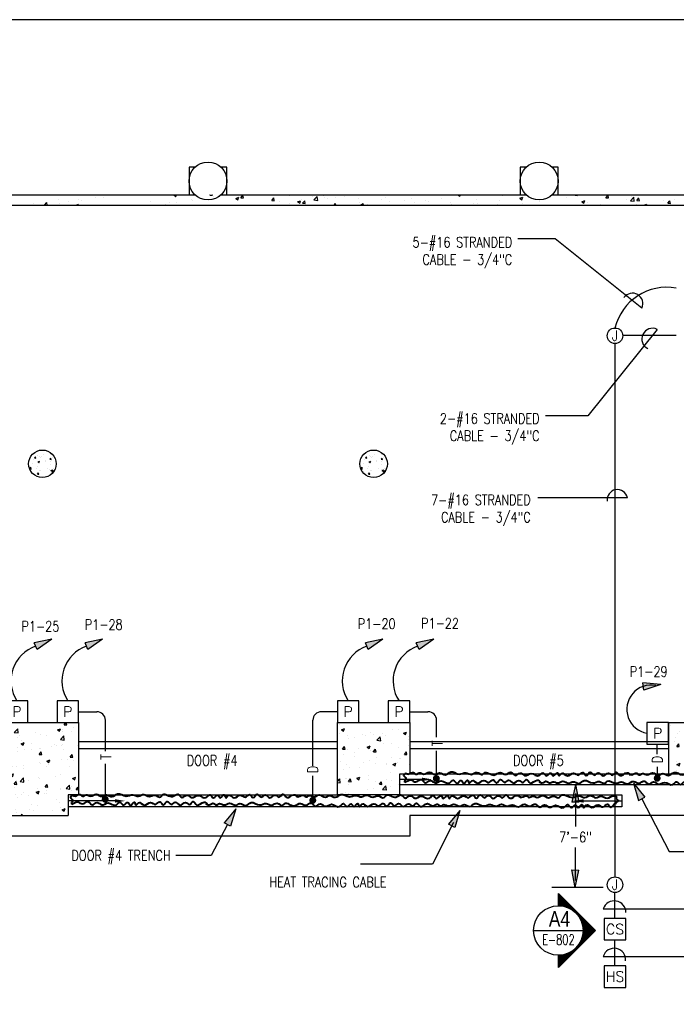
# Model space of a CAD drawing. Header units: inches. Extents: x -9715 to 32893, y -15613 to -1138.
# Tile 376 of 380: x 28943 to 29704, y -9524 to -8382. Entities that reach past the tile are written whole.
import ezdxf
from ezdxf.enums import TextEntityAlignment as Align

# ---------------------------------------------------------------- set-up
doc = ezdxf.new("R2010")
doc.units = ezdxf.units.IN
doc.header["$MEASUREMENT"] = 0
doc.layers.get('0').update_dxf_attribs({"color": 252})
doc.layers.get('DEFPOINTS').update_dxf_attribs({"color": 11})
for name, color, linetype in [('E-ANNO-TEXT', 3, 'Continuous'), ('E-LITE-CIRC', 133, 'Continuous'), ('E-POWR', 113, 'Continuous'), ('E-POWR-CIRC', 113, 'Continuous'), ('S-FNDN-FTNG', 138, 'Continuous'), ('S-FNDN-PATT', 8, 'Continuous')]:
    doc.layers.add(name, color=color, linetype=linetype)
doc.layers.add('E-DETL-COND', color=150, linetype='Continuous', lineweight=40)
doc.layers.add('E-ELEC-WIRE', color=133, linetype='Continuous', lineweight=25)
doc.styles.get("Standard").update_dxf_attribs({"font": 'romans.shx', "width": 0.8})
doc.styles.add('SYMBOL', font='SIMPLEX', dxfattribs={"width": 0.9, "height": 0.125})
doc.styles.add('Title', font='swiss.ttf', dxfattribs={"width": 0.8})

# ---------------------------------------------------------------- blocks, each defined once
blk = doc.blocks.new('Key Note-Square')
blk.add_lwpolyline([(0.125, 0.125), (-0.125, 0.125), (-0.125, -0.125), (0.125, -0.125)], close=True)
blk.add_attdef('X', text='', height=0.1).set_placement((0, 0), align=Align.MIDDLE_CENTER)
blk = doc.blocks.new('ARROW1')
at = {"ltscale": 3}
blk.add_hatch(color=256, dxfattribs=at).paths.add_polyline_path([(-1.695, -0.337), (-1.695, 0.347), (0, 0)])
for points in [[(0, 0), (-1.695, 0.347)], [(0, 0), (-1.695, -0.337)]]:
    blk.add_lwpolyline(points, dxfattribs=at)
at = {"layer": 'E-ELEC-WIRE', "ltscale": 3}
blk.add_lwpolyline([(-1.695, -0.337), (-1.695, 0.347)], dxfattribs=at)
blk = doc.blocks.new('*X587')
at = {"color": 0}
for p, q in [((1581.6, 1563.7), (1582.8, 1565.2)), ((1583.1, 1563.6), (1582.8, 1565.2)), ((1584.1, 1570.7), (1584.1, 1570.7)), ((1585.6, 1566.9), (1585.6, 1566.9)), ((1587.5, 1565.9), (1587.5, 1565.9)), ((1590.1, 1565.2), (1590.1, 1565.2)), ((1591.9, 1567.7), (1591.9, 1567.7)), ((1600.1, 1567.5), (1600.1, 1567.5)), ((1601.4, 1569), (1601.4, 1569)), ((1575.8, 1551.5), (1577.4, 1553.2)), ((1577.7, 1550.8), (1577.5, 1553.2)), ((1579, 1557.1), (1579, 1557.1)), ((1580.6, 1561.4), (1580.6, 1561.4)), ((1581.6, 1563.7), (1583.1, 1563.6)), ((1585.1, 1554), (1585.1, 1554)), ((1585.3, 1557.9), (1585.3, 1557.9)), ((1585.8, 1559.1), (1587.5, 1559.8)), ((1585.8, 1559.1), (1587, 1558.3)), ((1587, 1558.3), (1587.5, 1559.8)), ((1587.2, 1557.6), (1587.2, 1557.6)), ((1588.7, 1564.2), (1588.7, 1564.2)), ((1594, 1560.9), (1594, 1560.9)), ((1594.8, 1559.1), (1594.8, 1559.1)), ((1599.5, 1562.2), (1600.7, 1563.6)), ((1599.5, 1562.2), (1601, 1562)), ((1599.7, 1556.5), (1599.7, 1556.5)), ((1599.8, 1559.2), (1599.8, 1559.2)), ((1601, 1562), (1600.7, 1563.6)), ((1602.1, 1563.7), (1602.1, 1563.7)), ((1576, 1551.1), (1577.7, 1550.8)), ((1578.7, 1548), (1578.7, 1548)), ((1583.7, 1551.5), (1583.7, 1551.5)), ((1585.1, 1544.9), (1586.3, 1546.4)), ((1585.1, 1544.9), (1586.6, 1544.8)), ((1586.6, 1544.8), (1586.3, 1546.4)), ((1586.9, 1549.3), (1586.9, 1549.3)), ((1588.2, 1549.3), (1588.2, 1549.3)), ((1597.1, 1551), (1597.1, 1551)), ((1599.5, 1550.9), (1599.5, 1550.9)), ((1600.7, 1549.1), (1602.5, 1549.8)), ((1600.7, 1549.1), (1602, 1548.2)), ((1602, 1548.2), (1602.5, 1549.8)), ((1602.2, 1547), (1604.1, 1549.1)), ((1602.2, 1547), (1603.3, 1546.9)), ((1604, 1551.3), (1604, 1551.3)), ((1604.2, 1548.1), (1604.1, 1549.1))]:
    blk.add_line(p, q, dxfattribs=at)
blk = doc.blocks.new('*X589')
at = {"color": 0}
for p, q in [((1906.6, 1236.5), (1906.6, 1236.5)), ((1959.9, 1234.6), (1962, 1237.2)), ((1959.9, 1234.6), (1962.9, 1234.4)), ((1962.9, 1234.4), (1962.3, 1237.2)), ((2278.7, 1235.4), (2278.7, 1235.4)), ((1902.1, 1225.7), (1906, 1229.8)), ((1902.1, 1225.7), (1906.6, 1225.1)), ((1906.6, 1225.1), (1906, 1229.8)), ((1907.9, 1222.6), (1907.9, 1222.6)), ((1926.8, 1225.1), (1926.8, 1225.1)), ((1932, 1223.6), (1932, 1223.6)), ((1952, 1228.7), (1955.5, 1230)), ((1952, 1228.7), (1954.4, 1227)), ((1954.4, 1227), (1955.5, 1230)), ((1957.7, 1227.1), (1957.7, 1227.1)), ((1958.4, 1229.2), (1958.4, 1229.2)), ((1968.7, 1226.8), (1968.7, 1226.8)), ((1970.9, 1230.9), (1970.9, 1230.9)), ((2279, 1224.1), (2279, 1224.1)), ((2281.4, 1228.8), (2284.9, 1230.1)), ((2281.4, 1228.8), (2283.9, 1227.1)), ((2283.9, 1227.1), (2284.9, 1230.1)), ((2288.7, 1222.3), (2288.7, 1222.3)), ((2305.7, 1223), (2305.7, 1223)), ((2314.7, 1226), (2314.7, 1226)), ((2318.5, 1223.5), (2318.5, 1223.5)), ((2328.6, 1224), (2328.6, 1224)), ((2340.3, 1229.6), (2340.3, 1229.6)), ((2347.7, 1228.5), (2347.7, 1228.5)), ((2353.2, 1224.8), (2356.7, 1226.1)), ((2353.2, 1224.8), (2355.7, 1223.1)), ((2355.7, 1223.1), (2356.7, 1226.1)), ((2360.2, 1228.2), (2360.2, 1228.2)), ((1895.4, 1220.9), (1895.4, 1220.9)), ((1895.6, 1214.4), (1895.6, 1214.4)), ((1906, 1219.9), (1906, 1219.9)), ((1909.9, 1212.6), (1913.4, 1213.9)), ((1909.9, 1212.6), (1912.4, 1210.9)), ((1910.4, 1216.8), (1910.4, 1216.8)), ((1912.4, 1210.9), (1913.4, 1213.9)), ((1922.3, 1213.2), (1922.3, 1213.2)), ((1939.6, 1221.8), (1939.6, 1221.8)), ((1949, 1212.1), (1949, 1212.1)), ((1951.6, 1210.8), (1951.6, 1210.8)), ((1955.5, 1217.5), (1959.4, 1221.5)), ((1955.5, 1217.5), (1959.9, 1216.8)), ((1957.8, 1211.2), (1957.8, 1211.2)), ((1959.9, 1216.8), (1959.4, 1221.5)), ((1975.7, 1211), (1975.7, 1211)), ((1976.7, 1213.6), (1976.7, 1213.6)), ((2289.4, 1218.5), (2289.4, 1218.5)), ((2297.1, 1219.9), (2297.1, 1219.9)), ((2309.6, 1221.5), (2309.6, 1221.5)), ((2322.4, 1216.5), (2326.3, 1220.6)), ((2322.4, 1216.5), (2326.9, 1215.8)), ((2326.9, 1215.8), (2326.3, 1220.6)), ((2330.5, 1212.5), (2330.5, 1212.5)), ((2332.4, 1221.9), (2332.4, 1221.9)), ((2339.7, 1212.9), (2339.7, 1212.9)), ((2359.1, 1220.7), (2359.1, 1220.7)), ((2359.7, 1217.5), (2359.7, 1217.5)), ((1893.2, 1200.8), (1893.2, 1200.8)), ((1894.7, 1202.9), (1894.7, 1202.9)), ((1895.1, 1203.3), (1897.5, 1206.2)), ((1895.1, 1203.3), (1898.1, 1203)), ((1898.1, 1203), (1897.5, 1206.2)), ((1905.4, 1203.2), (1905.4, 1203.2)), ((1906.1, 1207.6), (1906.1, 1207.6)), ((1913.7, 1205.3), (1913.7, 1205.3)), ((1922.4, 1205.8), (1922.4, 1205.8)), ((1931, 1200.2), (1933.4, 1203)), ((1931, 1200.2), (1933.9, 1199.9)), ((1931.4, 1207), (1931.4, 1207)), ((1932.8, 1206.5), (1932.8, 1206.5)), ((1933.9, 1199.9), (1933.4, 1203)), ((1945.2, 1209.5), (1945.2, 1209.5)), ((1957.1, 1210.5), (1957.1, 1210.5)), ((1959.5, 1205.4), (1959.5, 1205.4)), ((1966.8, 1197), (1969.2, 1199.9)), ((1969.8, 1196.8), (1969.2, 1199.9)), ((2282.6, 1206.4), (2285.1, 1209.3)), ((2282.6, 1206.4), (2285.6, 1206.1)), ((2284, 1200.1), (2284, 1200.1)), ((2285.6, 1206.1), (2285.1, 1209.3)), ((2288.1, 1205.7), (2288.1, 1205.7)), ((2296.5, 1201.8), (2296.5, 1201.8)), ((2301.3, 1207.5), (2301.3, 1207.5)), ((2311.2, 1208.7), (2314.7, 1210)), ((2311.2, 1208.7), (2313.7, 1207)), ((2313.7, 1207), (2314.7, 1210)), ((2314.1, 1209.4), (2314.1, 1209.4)), ((2315.4, 1204.3), (2315.4, 1204.3)), ((2318.5, 1203.3), (2318.7, 1203.5)), ((2318.5, 1203.3), (2318.7, 1203.2)), ((2318.7, 1203.5), (2320.9, 1206.1)), ((2318.7, 1203.2), (2321.5, 1203)), ((2321.5, 1203), (2320.9, 1206.1)), ((2347, 1208.4), (2347, 1208.4)), ((2354.4, 1200.1), (2356.8, 1203)), ((2354.4, 1200.1), (2357.4, 1199.9)), ((2357.4, 1199.9), (2356.8, 1203)), ((2359.5, 1210.1), (2359.5, 1210.1)), ((1912.3, 1187.8), (1912.3, 1187.8)), ((1930.8, 1190.3), (1930.8, 1190.3)), ((1932.1, 1189.8), (1932.1, 1189.8)), ((1939.8, 1192.4), (1943.3, 1193.8)), ((1939.8, 1192.4), (1942.3, 1190.7)), ((1941.5, 1188.3), (1941.5, 1188.3)), ((1942.3, 1190.7), (1943.3, 1193.8)), ((1944.6, 1191.4), (1944.6, 1191.4)), ((1956.5, 1193.9), (1956.5, 1193.9)), ((1963.5, 1193.9), (1963.5, 1193.9)), ((1966.8, 1197), (1969.8, 1196.8)), ((1970.7, 1193.3), (1970.7, 1193.3)), ((2279.8, 1191.9), (2279.8, 1191.9)), ((2287.5, 1189), (2287.5, 1189)), ((2296, 1197.4), (2296, 1197.4)), ((2306.5, 1190.7), (2306.5, 1190.7)), ((2313.4, 1192.8), (2313.4, 1192.8)), ((2320.4, 1190), (2320.4, 1190)), ((2322.6, 1196.3), (2322.6, 1196.3)), ((2333.2, 1189.6), (2333.2, 1189.6)), ((2333.8, 1188.7), (2333.8, 1188.7)), ((2339.1, 1196.3), (2339.1, 1196.3)), ((2341.1, 1188.5), (2344.6, 1189.9)), ((2341.1, 1188.5), (2343.6, 1186.8)), ((2343.6, 1186.8), (2344.6, 1189.9)), ((2346.4, 1190.4), (2346.4, 1190.4)), ((2349.3, 1195.2), (2349.3, 1195.2)), ((2349.6, 1195), (2349.6, 1195)), ((2359.9, 1188.5), (2359.9, 1188.5)), ((1897.8, 1176.3), (1901.3, 1177.6)), ((1897.8, 1176.3), (1900.3, 1174.6)), ((1900.3, 1174.6), (1901.3, 1177.6)), ((1900.5, 1185.6), (1900.5, 1185.6)), ((1904.8, 1186.6), (1904.8, 1186.6)), ((1912.3, 1183.3), (1912.3, 1183.3)), ((1939, 1186.7), (1939, 1186.7)), ((1955.9, 1177.2), (1955.9, 1177.2)), ((1965.7, 1185.6), (1965.7, 1185.6)), ((2283.3, 1182.1), (2283.3, 1182.1)), ((2291.3, 1185), (2291.3, 1185)), ((2302.3, 1184.6), (2302.3, 1184.6)), ((2338.5, 1179.6), (2338.5, 1179.6)), ((1902, 1165.7), (1904.4, 1168.6)), ((1902, 1165.7), (1905, 1165.4)), ((1904.2, 1169.9), (1904.2, 1169.9)), ((1905, 1165.4), (1904.4, 1168.6)), ((1908.8, 1168.8), (1912.7, 1172.8)), ((1908.8, 1168.8), (1913.2, 1168.1)), ((1913.2, 1168.1), (1912.7, 1172.8)), ((1918.9, 1170.1), (1918.9, 1170.1)), ((1930.2, 1173.7), (1930.2, 1173.7)), ((1931.4, 1171.7), (1931.4, 1171.7)), ((1937.9, 1162.6), (1940.3, 1165.4)), ((1940.9, 1162.3), (1940.3, 1165.4)), ((1950.4, 1174.2), (1950.4, 1174.2)), ((1969.6, 1172.3), (1973.1, 1173.6)), ((1969.6, 1172.3), (1972.1, 1170.6)), ((1972.1, 1170.6), (1973.1, 1173.6)), ((2276.7, 1168.9), (2279.6, 1171.9)), ((2276.7, 1167.7), (2280.1, 1167.1)), ((2280.1, 1167.1), (2279.6, 1171.9)), ((2286, 1172), (2286, 1172)), ((2286.9, 1172.4), (2286.9, 1172.4)), ((2289.6, 1168.8), (2292, 1171.7)), ((2289.6, 1168.8), (2292.6, 1168.5)), ((2292.6, 1168.5), (2292, 1171.7)), ((2299.1, 1172.4), (2302.6, 1173.7)), ((2299.1, 1172.4), (2301.6, 1170.7)), ((2301.6, 1170.7), (2302.6, 1173.7)), ((2312.7, 1170.9), (2312.7, 1170.9)), ((2312.8, 1176.1), (2312.8, 1176.1)), ((2320.7, 1169), (2320.7, 1169)), ((2325.4, 1165.6), (2327.9, 1168.5)), ((2325.4, 1165.6), (2328.4, 1165.4)), ((2328.4, 1165.4), (2327.9, 1168.5)), ((2333.2, 1170.6), (2333.2, 1170.6)), ((2339.4, 1169.8), (2339.4, 1169.8)), ((2347.5, 1165.2), (2347.5, 1165.2)), ((1902.6, 1162.3), (1902.6, 1162.3)), ((1910.3, 1153.4), (1910.3, 1153.4)), ((1913.1, 1155.6), (1913.1, 1155.6)), ((1927.6, 1156.2), (1931.1, 1157.5)), ((1927.6, 1156.2), (1930.1, 1154.5)), ((1929.3, 1161.1), (1929.3, 1161.1)), ((1929.6, 1157), (1929.6, 1157)), ((1930.1, 1154.5), (1931.1, 1157.5)), ((1937.2, 1154.5), (1937.2, 1154.5)), ((1937.9, 1162.6), (1940.9, 1162.3)), ((1939.4, 1158.4), (1939.4, 1158.4)), ((1939.8, 1154.4), (1939.8, 1154.4)), ((1955.2, 1160.6), (1955.2, 1160.6)), ((1956, 1160), (1956, 1160)), ((1962.1, 1160.5), (1966, 1164.5)), ((1962.1, 1160.5), (1966.6, 1159.8)), ((1966.6, 1159.8), (1966, 1164.5)), ((1968.6, 1163.4), (1968.6, 1163.4)), ((1968.8, 1158.6), (1968.8, 1158.6)), ((1973.8, 1159.4), (1976.2, 1162.3)), ((1973.8, 1159.4), (1976.7, 1159.2)), ((1976.7, 1159.4), (1976.2, 1162.3)), ((2286.3, 1155.7), (2286.3, 1155.7)), ((2289.1, 1164.8), (2289.1, 1164.8)), ((2289.2, 1155.2), (2289.2, 1155.2)), ((2312.2, 1159.5), (2312.2, 1159.5)), ((2318.4, 1160.2), (2318.4, 1160.2)), ((2329, 1159.5), (2332.9, 1163.6)), ((2329, 1159.5), (2333.5, 1158.9)), ((2331.3, 1153.2), (2332.4, 1153.6)), ((2332.3, 1153.2), (2332.4, 1153.6)), ((2333.5, 1158.8), (2332.9, 1163.6)), ((2337.9, 1163), (2337.9, 1163)), ((1903.6, 1153.3), (1903.6, 1153.3)), ((1905.8, 1150.3), (1905.8, 1150.3)), ((1918.3, 1152), (1918.3, 1152)), ((1922.3, 1142.5), (1922.3, 1142.5)), ((1951.4, 1147.5), (1951.4, 1147.5)), ((1954.6, 1143.9), (1954.6, 1143.9)), ((1966.5, 1153.3), (1966.5, 1153.3)), ((2339, 1153.4), (2339, 1153.4)), ((1893.1, 1137.5), (1893.1, 1137.5)), ((1903, 1136.7), (1903, 1136.7)), ((1905.1, 1132.3), (1905.1, 1132.3)), ((1909.9, 1129.2), (1911.4, 1131)), ((1911.7, 1129.2), (1911.4, 1131)), ((1919.3, 1135.7), (1919.3, 1135.7)), ((1924.1, 1134.8), (1924.1, 1134.8)), ((1929, 1140.4), (1929, 1140.4)), ((1946, 1134.6), (1946, 1134.6)), ((1955.7, 1138.9), (1955.7, 1138.9)), ((1957.5, 1136), (1961, 1137.4)), ((1957.5, 1136), (1960, 1134.4)), ((1960, 1134.4), (1961, 1137.4))]:
    blk.add_line(p, q, dxfattribs=at)
blk = doc.blocks.new('*X592')
at = {"color": 0}
for p, q in [((1923.9, 1838.9), (1923.9, 1838.9)), ((1937.1, 1837.2), (1939.8, 1840.1)), ((1940.2, 1837.2), (1939.8, 1840.1)), ((1953, 1843.9), (1953, 1843.9)), ((1954.5, 1839.5), (1954.5, 1839.5)), ((1964.4, 1841.6), (1964.4, 1841.6)), ((1976.9, 1843.3), (1976.9, 1843.3)), ((1980.2, 1843), (1980.2, 1843)), ((1982.2, 1848.9), (1982.2, 1848.9)), ((1995.8, 1845.8), (1995.8, 1845.8)), ((2005.4, 1846.2), (2005.4, 1846.2)), ((2059.6, 1841.4), (2059.6, 1841.4)), ((2081.7, 1840), (2081.7, 1840)), ((2086.9, 1849.1), (2087.2, 1849.2)), ((2086.9, 1849.1), (2089.4, 1847.4)), ((2088.8, 1846.4), (2088.8, 1846.4)), ((2089.4, 1847.4), (2090, 1849.2)), ((2089.8, 1840.2), (2089.8, 1840.2)), ((2107.7, 1843.8), (2107.7, 1843.8)), ((2108.8, 1842.7), (2108.8, 1842.7)), ((2128.8, 1848.9), (2129.1, 1849.2)), ((2128.8, 1848.9), (2131.8, 1848.6)), ((2131.8, 1848.6), (2131.7, 1849.2)), ((2133.4, 1847.3), (2133.4, 1847.3)), ((2140.3, 1846.8), (2140.3, 1846.8)), ((2152.9, 1848.5), (2152.9, 1848.5)), ((2158.8, 1845.1), (2162.3, 1846.4)), ((2158.8, 1845.1), (2161.3, 1843.4)), ((2161.3, 1843.4), (2162.3, 1846.4)), ((2164.7, 1845.8), (2167.1, 1848.6)), ((2164.7, 1845.8), (2167.7, 1845.5)), ((2167.7, 1845.5), (2167.1, 1848.6)), ((2200.6, 1842.6), (2203, 1845.5)), ((2200.6, 1842.6), (2203.6, 1842.4)), ((2203.6, 1842.4), (2203, 1845.5)), ((2209.6, 1841.1), (2209.6, 1841.1)), ((2221.6, 1848.1), (2221.6, 1848.1)), ((2221.7, 1839.5), (2221.7, 1839.5)), ((2230.6, 1841.1), (2234.1, 1842.4)), ((2230.6, 1841.1), (2233.1, 1839.4)), ((2232.5, 1841.6), (2232.5, 1841.6)), ((2233.1, 1839.4), (2234.1, 1842.4)), ((2234.9, 1844.3), (2234.9, 1844.3)), ((2236.4, 1839.5), (2238.8, 1842.4)), ((2236.4, 1839.5), (2239.4, 1839.2)), ((2239.4, 1839.2), (2238.8, 1842.4)), ((2248.3, 1847), (2248.3, 1847)), ((2249.5, 1843.3), (2253.4, 1847.4)), ((2249.5, 1843.3), (2253.9, 1842.6)), ((2253.2, 1843.7), (2253.2, 1843.7)), ((2253.9, 1842.6), (2253.4, 1847.4)), ((2260.9, 1848.1), (2260.9, 1848.1)), ((2261.7, 1846.6), (2261.7, 1846.6)), ((2265.8, 1845.3), (2265.8, 1845.3)), ((2273, 1837.2), (2274.7, 1839.2)), ((2275.1, 1837.2), (2274.7, 1839.2)), ((2275, 1845.9), (2275, 1845.9)), ((2284.7, 1847.8), (2284.7, 1847.8)), ((2301.7, 1844.7), (2301.7, 1844.7)), ((2302.8, 1840.7), (2302.8, 1840.7)), ((2304.9, 1837.2), (2306.7, 1839.1)), ((2307, 1837.2), (2306.7, 1839.1)), ((2328.4, 1843.6), (2328.4, 1843.6)), ((2332, 1845.7), (2332, 1845.7)), ((2337.2, 1841.9), (2337.2, 1841.9)), ((2355.1, 1842.5), (2355.1, 1842.5)), ((2362.8, 1845.4), (2362.8, 1845.4)), ((2366.2, 1840.6), (2366.2, 1840.6)), ((2378.7, 1842.2), (2378.7, 1842.2)), ((2381.8, 1841.3), (2381.8, 1841.3)), ((2388.1, 1848.6), (2388.1, 1848.6)), ((2397.6, 1844.7), (2397.6, 1844.7)), ((2408.4, 1840.2), (2408.4, 1840.2)), ((2416.4, 1849.2), (2416.4, 1849.2)), ((2416.4, 1849.2), (2418.8, 1847.5)), ((2418.8, 1847.5), (2419.4, 1849.2)), ((2429.2, 1848.9), (2429.2, 1848.9)), ((2435.1, 1839.1), (2435.1, 1839.1)), ((2438.5, 1843.2), (2438.5, 1843.2)), ((2439.1, 1839.2), (2439.1, 1839.2)), ((2464.4, 1842.4), (2464.4, 1842.4)), ((2467.7, 1848.2), (2467.7, 1848.2)), ((2488.2, 1845.2), (2491.7, 1846.5)), ((2488.2, 1845.2), (2490.7, 1843.5)), ((2490.3, 1846.2), (2490.3, 1846.2)), ((2490.7, 1843.5), (2491.7, 1846.5)), ((2491.6, 1839.1), (2491.6, 1839.1)), ((2510.5, 1841.6), (2510.5, 1841.6)), ((2542.1, 1845.7), (2542.1, 1845.7)), ((2552.3, 1848.9), (2552.5, 1849.2)), ((2552.3, 1848.9), (2555.3, 1848.6)), ((2554.6, 1847.4), (2554.6, 1847.4)), ((2555.3, 1848.6), (2555.1, 1849.2)), ((2560.1, 1841.2), (2563.6, 1842.5)), ((2560.1, 1841.2), (2562.6, 1839.5)), ((2562.6, 1839.5), (2563.6, 1842.5)), ((2566.6, 1840), (2566.6, 1840)), ((2588.1, 1845.7), (2590.5, 1848.6)), ((2588.1, 1845.7), (2591.1, 1845.5)), ((2591.1, 1845.5), (2590.5, 1848.6)), ((2592.3, 1843.5), (2592.3, 1843.5)), ((2611.4, 1843.4), (2611.4, 1843.4)), ((2616.4, 1842.4), (2620.3, 1846.4)), ((2616.4, 1842.4), (2620.8, 1841.7)), ((2617.6, 1846.7), (2617.6, 1846.7)), ((2620.8, 1841.7), (2620.3, 1846.4)), ((2624, 1842.6), (2626.4, 1845.5)), ((2624, 1842.6), (2627, 1842.3)), ((2627, 1842.3), (2626.4, 1845.4)), ((2640.6, 1848.4), (2640.6, 1848.4)), ((2655, 1842.6), (2655, 1842.6)), ((2659.9, 1839.4), (2662.3, 1842.3)), ((2659.9, 1839.4), (2662.8, 1839.2)), ((2662.8, 1839.2), (2662.3, 1842.3)), ((2667.5, 1844.3), (2667.5, 1844.3)), ((2669.2, 1848.8), (2669.2, 1848.8)), ((1932.8, 1837.5), (1932.8, 1837.5)), ((1973.7, 1837.2), (1976.5, 1838.3)), ((1976.2, 1837.2), (1976.5, 1838.3)), ((2077.3, 1838.5), (2077.3, 1838.5)), ((2184, 1837.6), (2184, 1837.6)), ((2302.8, 1837.2), (2306, 1838.4)), ((2305.6, 1837.2), (2306, 1838.4)), ((2311.2, 1838.2), (2311.2, 1838.2)), ((2409.4, 1838.2), (2409.4, 1838.2)), ((2461.8, 1838), (2461.8, 1838)), ((2479.1, 1837.4), (2479.1, 1837.4)), ((2582.3, 1838.4), (2582.3, 1838.4)), ((2623.4, 1838.5), (2623.4, 1838.5)), ((2632, 1837.2), (2635.4, 1838.5)), ((2635, 1837.2), (2635.4, 1838.5)), ((2652.6, 1837.4), (2652.6, 1837.4)), ((2668.6, 1837.4), (2668.6, 1837.4))]:
    blk.add_line(p, q, dxfattribs=at)
blk = doc.blocks.new('*X593')
at = {"color": 0}
for p, q in [((2662.6, 1233.7), (2662.6, 1233.7)), ((2680.5, 1234.3), (2680.5, 1234.3)), ((2661.5, 1231.9), (2661.5, 1231.9)), ((2671.4, 1224.7), (2671.4, 1224.7)), ((2673.2, 1227), (2673.2, 1227)), ((2682.7, 1224.9), (2686.2, 1226.2)), ((2682.7, 1224.9), (2685.2, 1223.2)), ((2685.2, 1223.2), (2686.2, 1226.2)), ((2689.3, 1232.6), (2689.3, 1232.6)), ((2697.3, 1228.5), (2697.3, 1228.5)), ((2697.4, 1225.3), (2697.4, 1225.3)), ((2699.9, 1225.9), (2699.9, 1225.9)), ((2667.3, 1214.6), (2667.3, 1214.6)), ((2668.3, 1220.3), (2668.3, 1220.3)), ((2670.2, 1209.5), (2672.6, 1212.4)), ((2673.2, 1209.2), (2672.6, 1212.4)), ((2689.3, 1215.6), (2691.7, 1218.1)), ((2689.3, 1215.6), (2691.7, 1215.2)), ((2691.7, 1218.1), (2693.2, 1219.6)), ((2691.7, 1215.2), (2693.8, 1214.9)), ((2693.8, 1214.9), (2693.2, 1219.6)), ((2696.7, 1211.8), (2696.7, 1211.8)), ((2698.9, 1218.8), (2698.9, 1218.8)), ((2670.2, 1209.5), (2673.2, 1209.2)), ((2670.7, 1208.1), (2670.7, 1208.1)), ((2679.4, 1207.2), (2679.4, 1207.2)), ((2680.3, 1209.3), (2680.3, 1209.3)), ((2698.2, 1200.7), (2698.2, 1200.7)), ((2706.1, 1206.4), (2706.7, 1207.1)), ((2706.1, 1206.4), (2706.7, 1206.3)), ((2706.1, 1206.1), (2706.1, 1206.1)), ((2670.1, 1191.4), (2670.1, 1191.4)), ((2670.5, 1188.6), (2674, 1190)), ((2670.5, 1188.6), (2673, 1187)), ((2673, 1187), (2674, 1190)), ((2685.7, 1199.1), (2685.7, 1199.1)), ((2696.1, 1195.2), (2696.1, 1195.2)), ((2699.4, 1191.8), (2699.4, 1191.8)), ((2669.6, 1181.7), (2669.6, 1181.7)), ((2670.2, 1186.8), (2670.2, 1186.8)), ((2672.6, 1179.3), (2672.6, 1179.3)), ((2685.1, 1181), (2685.1, 1181)), ((2695.5, 1178.5), (2695.5, 1178.5)), ((2696.3, 1180.5), (2696.3, 1180.5)), ((2704, 1183.5), (2704, 1183.5))]:
    blk.add_line(p, q, dxfattribs=at)
blk = doc.blocks.new('JUNCBOX')
at = {"color": 0, "linetype": 'ByBlock', "lineweight": -2}
blk.add_circle((0, 0), 0.0938, dxfattribs=at)
at = {"color": 3, "linetype": 'Continuous', "lineweight": -2, "style": 'SYMBOL', "width": 0.9}
blk.add_text('J', height=0.125, dxfattribs=at).set_placement((0, 0), align=Align.MIDDLE)

msp = doc.modelspace()

# ---------------------------------------------------------------- hatches: boundary and pattern name
at = {"layer": 'E-ANNO-TEXT', "ltscale": 100}
h = msp.add_hatch(dxfattribs=at)
h.set_pattern_fill('ANSI31', color=256, style=0)
h.set_pattern_definition([(45, (28893.33265, -10719.53068), (-0.088388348, 0.088388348), [])])
h.paths.add_polyline_path([(29567.29212, -9395.53068), (29567.29212, -9409.71087, -0.4142135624), (29596.0053, -9438.42405, -0.4142135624), (29567.29212, -9467.13723), (29567.29212, -9481.31742), (29610.18549, -9438.42405)])
at = {"layer": 'E-POWR-CIRC'}
h = msp.add_hatch(color=256, dxfattribs=at)
edge = h.paths.add_edge_path()
edge.add_arc((29425.795, -9262.1358), 4.03415, 90, 450)
h = msp.add_hatch(color=256, dxfattribs=at)
edge = h.paths.add_edge_path()
edge.add_arc((29681.85234, -9261.84143), 4.03415, 90, 450)
h = msp.add_hatch(color=256, dxfattribs=at)
edge = h.paths.add_edge_path()
edge.add_arc((29041.795, -9286.24718), 4.03415, 90, 450)
h = msp.add_hatch(color=256, dxfattribs=at)
edge = h.paths.add_edge_path()
edge.add_arc((29282.51607, -9287.44132), 4.03415, 90, 450)

# ---------------------------------------------------------------- linework, layer by layer
at = {"layer": 'DEFPOINTS'}
msp.add_lwpolyline([(27345.6748, -10350.04416), (30225.6748, -10350.04416), (30225.6748, -8382.04416), (27345.6748, -8382.04416)], close=True, dxfattribs=at)
at = {"layer": 'E-ANNO-TEXT'}
for p, q in [((29563.72286, -8636.23336, -59.74678), (29520.16905, -8636.23336, -59.74678)), ((29664.10863, -8716.53903, 5.4075), (29563.72286, -8636.23336, -59.74678)), ((29681.75057, -8741.19785, 11.80455), (29601.4449, -8841.58363, -53.34973)), ((29601.4449, -8841.58363, -53.34973), (29552.20384, -8841.58363, -53.34973)), ((29647.26855, -8936.54011, 11.80455), (29543.49534, -8936.77526, -40.79009)), ((29587.05588, -9279.49356), (29587.05588, -9317.83976)), ((29663.94003, -9285.59912), (29695.78876, -9346.78507)), ((29183.49183, -9315.32687), (29164.73017, -9351.37068)), ((29445.75581, -9313.36636), (29421.34607, -9361.45994)), ((29164.73017, -9351.37068), (29123.6399, -9351.37068)), ((29587.05588, -9380.57421), (29587.05588, -9342.22801)), ((29695.78876, -9346.78507), (29723.79196, -9346.78507)), ((29421.34607, -9361.45994), (29337.93441, -9361.45994)), ((29619.36582, -9388.58703), (29559.5475, -9388.58703)), ((29619.30206, -9413.21715, 11.80455), (29723.07527, -9413.4523, -40.79009)), ((29538.57893, -9438.42405), (29596.0053, -9438.42405)), ((29596.0053, -9438.42405), (29596.0053, -9438.42405)), ((29619.30206, -9468.51435, 11.80455), (29723.07527, -9468.7495, -40.79009))]:
    msp.add_line(p, q, dxfattribs=at)
at = {"layer": 'E-ANNO-TEXT', "ltscale": 100}
msp.add_lwpolyline([(29567.29212, -9409.71087), (29567.29212, -9395.53068), (29610.18549, -9438.42405), (29567.29212, -9481.31742), (29567.29212, -9467.13723)], dxfattribs=at)
msp.add_circle((29567.29212, -9438.42405), 28.71318, dxfattribs=at)
at = {"layer": 'E-DETL-COND', "linetype": 'Continuous'}
for points, knots in [([(29390.42036, -9256.24427), (29389.0855, -9256.98825), (29386.12355, -9258.63909), (29392.27729, -9261.58022), (29388.3679, -9264.66374), (29389.02344, -9266.06605), (29389.36703, -9266.47366)], [0, 0, 0, 0, 3.440405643, 7.6339514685, 11.2941768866, 12.8785296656, 12.8785296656, 12.8785296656, 12.8785296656]), ([(29389.36703, -9266.47366), (29391.49559, -9265.82868), (29395.64039, -9261.50532), (29401.96063, -9268.6693), (29408.25914, -9260.32415), (29412.96106, -9270.29516), (29418.76425, -9261.68079), (29424.4402, -9269.97281), (29432.0729, -9261.51373), (29440.04124, -9271.27294), (29445.43759, -9261.24673), (29449.67966, -9271.02299), (29454.49786, -9261.10322), (29457.58186, -9271.06564), (29462.14184, -9260.28219), (29463.78101, -9270.21518), (29467.41672, -9261.18309), (29473.90816, -9271.53142), (29480.2216, -9261.1833), (29486.39287, -9269.73118), (29491.66809, -9260.53874), (29495.65978, -9271.03063), (29499.95587, -9259.38203), (29504.44587, -9270.00984), (29509.79472, -9260.74442), (29514.97037, -9271.3491), (29520.783, -9261.263), (29525.99816, -9269.5196), (29530.21048, -9260.1466), (29534.91001, -9271.63699), (29541.88701, -9261.43596), (29545.59004, -9265.39512), (29546.93614, -9266.83432)], [109.8045499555, 109.8045499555, 109.8045499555, 109.8045499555, 116.6247981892, 123.3138617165, 129.9673364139, 136.3668099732, 142.5543241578, 148.6048104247, 156.3780555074, 166.2199419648, 171.6671509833, 177.2295300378, 182.9877129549, 187.43331098, 193.1149518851, 197.2949513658, 201.202198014, 208.6313469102, 216.5611812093, 222.6149685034, 228.757599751, 234.0110322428, 240.2113200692, 246.0411440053, 251.5943131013, 258.1977433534, 265.4385516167, 270.470856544, 275.8844469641, 281.9577962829, 290.8375908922, 295.9090531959, 295.9090531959, 295.9090531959, 295.9090531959]), ([(29004.07113, -9281.74418), (29002.73627, -9282.48816), (28999.77432, -9284.139), (29005.92806, -9287.08013), (29002.01868, -9290.16366), (29002.67421, -9291.56596), (29003.01781, -9291.97357)], [0, 0, 0, 0, 3.440405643, 7.6339514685, 11.2941768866, 12.8785296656, 12.8785296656, 12.8785296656, 12.8785296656]), ([(29521.37266, -9282.63973), (29522.58536, -9283.3166), (29525.61039, -9285.00502), (29530.08235, -9280.23048), (29533.51136, -9285.45197), (29537.76135, -9280.76114), (29543.07024, -9286.09378), (29549.16604, -9279.1588), (29555.25359, -9286.61478), (29561.3266, -9280.48868), (29567.79467, -9287.15406), (29571.38214, -9277.81351), (29582.95471, -9286.695), (29591.07708, -9280.33546), (29597.92919, -9286.22754), (29604.30211, -9279.67514), (29610.39179, -9286.41638), (29617.07986, -9280.61708), (29623.9921, -9287.68326), (29629.97337, -9280.49571), (29633.64138, -9283.0736), (29634.88744, -9283.71934)], [0, 0, 0, 0, 3.8706322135, 9.6550658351, 13.0887069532, 17.1920040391, 22.9229437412, 29.4332858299, 36.9692288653, 42.2757629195, 49.2647944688, 56.4248063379, 66.7348179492, 74.5455643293, 81.479948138, 87.9902902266, 95.1026305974, 101.0692879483, 108.8425621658, 116.6247981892, 120.5944128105, 120.5944128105, 120.5944128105, 120.5944128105]), ([(29634.88744, -9283.71934), (29634.44637, -9284.2691), (29633.66641, -9285.8665), (29639.01058, -9288.18192), (29633.49411, -9289.62061), (29633.3239, -9291.23181), (29633.52523, -9291.87775)], [1.1899591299, 1.1899591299, 1.1899591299, 1.1899591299, 3.0578922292, 6.711837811, 10.4116686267, 12.5288524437, 12.5288524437, 12.5288524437, 12.5288524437]), ([(29003.01781, -9291.97357), (29005.14637, -9291.3286), (29009.29116, -9287.00524), (29015.6114, -9294.16921), (29021.90992, -9285.82406), (29026.61183, -9295.79507), (29032.41502, -9287.1807), (29038.09097, -9295.47273), (29045.72368, -9287.01365), (29053.69201, -9296.77286), (29059.08836, -9286.74665), (29063.33044, -9296.52291), (29068.14863, -9286.60314), (29071.23264, -9296.56555), (29075.79261, -9285.7821), (29077.43178, -9295.71509), (29081.06749, -9286.683), (29087.55894, -9297.03133), (29093.87237, -9286.68322), (29100.04364, -9295.2311), (29105.31887, -9286.03865), (29109.31055, -9296.53055), (29113.60665, -9284.88195), (29118.09664, -9295.50976), (29123.44549, -9286.24434), (29128.62115, -9296.84902), (29134.43377, -9286.76291), (29139.64894, -9295.01951), (29143.86125, -9285.64651), (29148.56079, -9297.13691), (29155.53779, -9286.93587), (29159.24081, -9290.89503), (29160.58691, -9292.33424)], [109.8045499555, 109.8045499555, 109.8045499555, 109.8045499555, 116.6247981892, 123.3138617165, 129.9673364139, 136.3668099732, 142.5543241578, 148.6048104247, 156.3780555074, 166.2199419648, 171.6671509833, 177.2295300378, 182.9877129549, 187.43331098, 193.1149518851, 197.2949513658, 201.202198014, 208.6313469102, 216.5611812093, 222.6149685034, 228.757599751, 234.0110322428, 240.2113200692, 246.0411440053, 251.5943131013, 258.1977433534, 265.4385516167, 270.470856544, 275.8844469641, 281.9577962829, 290.8375908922, 295.9090531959, 295.9090531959, 295.9090531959, 295.9090531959]), ([(29418.45391, -9292.62769), (29419.66661, -9293.30456), (29422.69164, -9294.99297), (29427.1636, -9290.21844), (29430.59261, -9295.43993), (29434.8426, -9290.7491), (29440.1515, -9296.08174), (29446.24729, -9289.14675), (29452.33484, -9296.60274), (29458.40785, -9290.47664), (29464.87592, -9297.14201), (29470.83628, -9287.71742), (29480.03596, -9296.68296), (29488.15833, -9290.32342), (29495.01044, -9296.2155), (29501.38336, -9289.6631), (29507.47304, -9296.40433), (29514.16111, -9290.60504), (29521.07336, -9297.67122), (29527.88768, -9289.48258), (29534.50947, -9296.98836), (29540.80798, -9288.64321), (29545.5099, -9298.61422), (29551.31309, -9289.99985), (29556.98904, -9298.29188), (29564.62175, -9289.83279), (29572.59008, -9299.592), (29577.98643, -9289.56579), (29582.22851, -9299.34206), (29587.0467, -9289.42228), (29590.1307, -9299.3847), (29594.69068, -9288.60125), (29596.32985, -9298.53424), (29599.96556, -9289.50215), (29606.45701, -9299.85048), (29612.77044, -9289.50237), (29618.94171, -9298.05024), (29624.21694, -9288.8578), (29628.20862, -9299.3497), (29631.35257, -9290.82506), (29633.22157, -9291.65229), (29633.52523, -9291.87775)], [0, 0, 0, 0, 3.8706322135, 9.6550658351, 13.0887069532, 17.1920040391, 22.9229437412, 29.4332858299, 36.9692288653, 42.2757629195, 49.2647944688, 56.4248063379, 66.7348179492, 74.5455643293, 81.479948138, 87.9902902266, 95.1026305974, 101.0692879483, 108.8425621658, 116.6247981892, 123.3138617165, 129.9673364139, 136.3668099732, 142.5543241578, 148.6048104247, 156.3780555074, 166.2199419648, 171.6671509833, 177.2295300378, 182.9877129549, 187.43331098, 193.1149518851, 197.2949513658, 201.202198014, 208.6313469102, 216.5611812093, 222.6149685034, 228.757599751, 234.0110322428, 240.2113200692, 241.4059808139, 241.4059808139, 241.4059808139, 241.4059808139])]:
    msp.add_open_spline(points, degree=3, knots=knots, dxfattribs=at)
for points in [[(29390.02396, -9255.75456), (29393.70608, -9256.94779), (29399.231, -9255.23461), (29402.08871, -9257.13813), (29405.89897, -9255.61532), (29411.42388, -9257.13813), (29417.52034, -9254.85389), (29424.56935, -9257.51883), (29429.52272, -9255.61532), (29436.19073, -9257.70919), (29442.47769, -9254.28284), (29452.38444, -9257.13813), (29460.00499, -9255.42496), (29466.67299, -9257.32849), (29472.76945, -9255.04425), (29479.43742, -9257.51883), (29481.26328, -9255.80566), (29492.58292, -9258.0899), (29499.82243, -9255.23461), (29506.10939, -9257.51883), (29512.20585, -9254.85389), (29517.34973, -9258.66096), (29522.83904, -9255.80566), (29528.17343, -9258.66096), (29535.60347, -9256.37672), (29545.12918, -9258.85131), (29549.51102, -9255.61532), (29553.89282, -9259.04167), (29558.65569, -9255.80566), (29561.7039, -9259.04167), (29566.08574, -9255.42496), (29568.1814, -9259.04167), (29570.84858, -9256.18636), (29577.70711, -9259.04167), (29584.94662, -9255.80566), (29590.47154, -9258.28026), (29595.80595, -9255.23461), (29599.61621, -9258.85131), (29604.18855, -9254.66355), (29608.76089, -9258.28026), (29613.52376, -9255.42496), (29619.04867, -9259.04167), (29625.52614, -9255.80566), (29629.90797, -9258.28026), (29634.09927, -9254.85389), (29638.67161, -9258.85131), (29646.86373, -9255.42496), (29651.05503, -9258.28026)], [(29648.89615, -9256.52914), (29652.57827, -9257.72237), (29658.10318, -9256.0092), (29660.96089, -9257.91272), (29664.77115, -9256.3899), (29670.29607, -9257.91272), (29676.39253, -9255.62848), (29683.44154, -9258.29342), (29688.39491, -9256.3899), (29695.06291, -9258.48378), (29701.34988, -9255.05743), (29711.25663, -9257.91272), (29718.87718, -9256.19954), (29725.54518, -9258.10308), (29731.64164, -9255.81884), (29738.30961, -9258.29342), (29741.54889, -9256.58024), (29751.4551, -9258.86448), (29758.69462, -9256.0092), (29764.98158, -9258.29342), (29771.07804, -9255.62848), (29776.22192, -9259.43555), (29781.71123, -9256.58024), (29787.04561, -9259.43555), (29794.47566, -9257.15131), (29804.00137, -9259.62589), (29808.3832, -9256.3899), (29812.76501, -9259.81625), (29817.52788, -9256.58024), (29820.57609, -9259.81625), (29824.95792, -9256.19954), (29827.05359, -9259.81625), (29829.72076, -9256.96095), (29836.5793, -9259.81625), (29843.81881, -9256.58024), (29849.34373, -9259.05484), (29854.67814, -9256.0092), (29858.4884, -9259.62589), (29863.06074, -9255.43813), (29867.63307, -9259.05484), (29872.39595, -9256.19954), (29877.92086, -9259.81625), (29884.39833, -9256.58024), (29888.78016, -9259.05484), (29892.97146, -9255.62848), (29897.5438, -9259.62589), (29905.73592, -9256.19954), (29909.92722, -9259.05484)], [(29544.85791, -9265.97271), (29548.54003, -9267.16594), (29554.06494, -9265.45276), (29556.92265, -9267.35628), (29560.73291, -9265.83347), (29566.25783, -9267.35628), (29572.35429, -9265.07204), (29579.4033, -9267.73698), (29584.35667, -9265.83347), (29591.02467, -9267.92734), (29597.31163, -9264.50099), (29607.21838, -9267.35628), (29614.83893, -9265.64311), (29621.50694, -9267.54664), (29623.89834, -9265.2624), (29634.27136, -9267.73698), (29639.98679, -9266.02381), (29647.41686, -9268.30805), (29654.65637, -9265.45276), (29660.94334, -9267.73698), (29667.0398, -9265.07204), (29672.18367, -9268.87911), (29677.67299, -9266.02381), (29683.00737, -9268.87911), (29690.43742, -9266.59487), (29699.96313, -9269.06946), (29704.34496, -9265.83347), (29708.72676, -9269.25982), (29713.48964, -9266.02381), (29716.53785, -9269.25982), (29720.91968, -9265.64311), (29723.01535, -9269.25982), (29725.68252, -9266.40451), (29732.54106, -9269.25982), (29739.78057, -9266.02381), (29745.30549, -9268.49841), (29750.6399, -9265.45276), (29754.45016, -9269.06946), (29759.0225, -9264.8817), (29763.59483, -9268.49841), (29768.3577, -9265.64311), (29773.88262, -9269.25982), (29780.36009, -9266.02381), (29784.74192, -9268.49841), (29788.93322, -9265.07204), (29793.50555, -9269.06946), (29801.69768, -9265.64311), (29805.88898, -9268.49841)], [(29003.67473, -9281.25447), (29007.35685, -9282.4477), (29012.88177, -9280.73453), (29015.73948, -9282.63804), (29019.54974, -9281.11523), (29025.07466, -9282.63804), (29031.17112, -9280.35381), (29038.22012, -9283.01875), (29043.1735, -9281.11523), (29049.8415, -9283.20911), (29056.12846, -9279.78276), (29066.03521, -9282.63804), (29073.65576, -9280.92487), (29080.32376, -9282.8284), (29086.42022, -9280.54417), (29093.08819, -9283.01875), (29098.80361, -9281.30557), (29106.23369, -9283.58981), (29108.63656, -9280.73453), (29119.76016, -9283.01875), (29125.85662, -9280.35381), (29131.0005, -9284.16088), (29136.48982, -9281.30557), (29141.8242, -9284.16088), (29149.25425, -9281.87664), (29158.77996, -9284.35122), (29163.16179, -9281.11523), (29167.54359, -9284.54158), (29172.30646, -9281.30557), (29175.35468, -9284.54158), (29179.73651, -9280.92487), (29181.83217, -9284.54158), (29184.49935, -9281.68628), (29191.35789, -9284.54158), (29198.5974, -9281.30557), (29204.12231, -9283.78017), (29209.45673, -9280.73453), (29213.26699, -9284.35122), (29217.83932, -9280.16346), (29222.41166, -9283.78017), (29227.17453, -9280.92487), (29232.69945, -9284.54158), (29239.17691, -9281.30557), (29243.55875, -9283.78017), (29247.75005, -9280.35381), (29252.32238, -9284.35122), (29260.5145, -9280.92487), (29264.7058, -9283.78017)], [(29262.54692, -9282.02906), (29266.22904, -9283.22228), (29271.75396, -9281.50911), (29274.61167, -9283.41263), (29278.42193, -9281.88981), (29283.94685, -9283.41263), (29290.0433, -9281.12839), (29297.09231, -9283.79333), (29302.04569, -9281.88981), (29308.71369, -9283.98369), (29315.00065, -9280.55734), (29324.9074, -9283.41263), (29332.52795, -9281.69945), (29339.19595, -9283.60299), (29345.29241, -9281.31875), (29351.96038, -9283.79333), (29357.6758, -9282.08016), (29365.10588, -9284.3644), (29367.81274, -9281.50911), (29378.63235, -9283.79333), (29384.72881, -9281.12839), (29389.87269, -9284.93546), (29395.36201, -9282.08016), (29400.69639, -9284.93546), (29408.12643, -9282.65122), (29417.65215, -9285.1258), (29422.03398, -9281.88981), (29426.41578, -9285.31616), (29431.17865, -9282.08016), (29434.22687, -9285.31616), (29438.6087, -9281.69945), (29440.70436, -9285.31616), (29443.37154, -9282.46086), (29450.23007, -9285.31616), (29457.46959, -9282.08016), (29462.9945, -9284.55476), (29468.32892, -9281.50911), (29472.13918, -9285.1258), (29476.71151, -9280.93805), (29481.28385, -9284.55476), (29486.04672, -9281.69945), (29491.57164, -9285.31616), (29498.0491, -9282.08016), (29502.43093, -9284.55476), (29506.62223, -9281.12839), (29511.19457, -9285.1258), (29519.38669, -9281.69945), (29523.57799, -9284.55476)], [(29158.50868, -9291.47262), (29162.1908, -9292.66585), (29167.71572, -9290.95268), (29170.57343, -9292.85619), (29174.38369, -9291.33338), (29179.9086, -9292.85619), (29186.00506, -9290.57196), (29193.05407, -9293.2369), (29198.00745, -9291.33338), (29204.67545, -9293.42726), (29210.96241, -9290.00091), (29220.86916, -9292.85619), (29228.48971, -9291.14302), (29235.15771, -9293.04655), (29241.25417, -9290.76232), (29247.92214, -9293.2369), (29249.57315, -9291.52372), (29261.06764, -9293.80796), (29268.30715, -9290.95268), (29274.59411, -9293.2369), (29280.69057, -9290.57196), (29285.83445, -9294.37903), (29291.32376, -9291.52372), (29296.65815, -9294.37903), (29304.08819, -9292.09479), (29313.6139, -9294.56937), (29317.99574, -9291.33338), (29322.37754, -9294.75973), (29327.14041, -9291.52372), (29330.18862, -9294.75973), (29334.57046, -9291.14302), (29336.66612, -9294.75973), (29339.3333, -9291.90443), (29346.19183, -9294.75973), (29353.43134, -9291.52372), (29358.95626, -9293.99832), (29364.29067, -9290.95268), (29368.10093, -9294.56937), (29372.67327, -9290.38161), (29377.24561, -9293.99832), (29382.00848, -9291.14302), (29387.53339, -9294.75973), (29394.01086, -9291.52372), (29398.39269, -9293.99832), (29402.58399, -9290.57196), (29407.15633, -9294.56937), (29415.34845, -9291.14302), (29419.53975, -9293.99832)]]:
    msp.add_spline(points, degree=3, dxfattribs=at)
at = {"layer": 'E-LITE-CIRC', "color": 3}
for centre, radius, start, end in [((29653.14098, -8711.38875, 5.4075), 12.11672, 334.84581016, 144.74662305), ((29676.4022, -8752.35718, 11.80455), 12.3748, 64.39282739, 244.3046944), ((29635.64524, -8938.92234, 11.80455), 11.86491, 11.58250405, 188.25402986), ((29632.05676, -9417.52338, 11.80455), 13.46202, 358.99513584, 161.34433518), ((29631.99386, -9472.34593, 11.80455), 13.25756, 354.05699991, 163.20125015)]:
    msp.add_arc(centre, radius, start, end, dxfattribs=at)
at = {"layer": 'E-POWR'}
for p, q in [((29011.00144, -9184.66414), (29032.06575, -9184.66414)), ((29311.00144, -9184.66414), (29292.54351, -9184.66811)), ((29395.00144, -9184.66414), (29416.06575, -9184.66414)), ((29042.06575, -9230.59388), (29042.06575, -9194.66414)), ((29282.51607, -9247.42109), (29282.54351, -9194.66811)), ((29426.06575, -9214.243), (29426.06575, -9194.66414)), ((29681.85234, -9233.96288), (29681.86058, -9222.16414)), ((29426.06575, -9260.33987), (29426.06575, -9230.09452)), ((29042.06575, -9283.91018), (29042.06575, -9245.31657)), ((29681.85234, -9248.42701), (29681.85234, -9258.92788)), ((29282.51607, -9287.75748), (29282.51607, -9258.92788)), ((29632.92002, -9479.37208), (29632.92002, -9449.37208))]:
    msp.add_line(p, q, dxfattribs=at)
for centre, radius, start, end in [((28975.12541, -9148.89181), 42.55195, 109.25766143, 213.15566991), ((29034.12541, -9148.89181), 42.55195, 109.25766143, 213.15566991), ((29359.12541, -9148.89181), 42.55195, 109.25766143, 213.15566991), ((29418.12541, -9148.89181), 42.55195, 109.25766143, 213.15566991), ((29674.74725, -9181.93963), 28.12776, 78.62488854, 260.28639019), ((29032.06575, -9194.66414), 10, 0, 90), ((29292.54351, -9194.66811), 10, 90, 180), ((29416.06575, -9194.66414), 10, 0, 90)]:
    msp.add_arc(centre, radius, start, end, dxfattribs=at)
at = {"layer": 'E-POWR-CIRC', "linetype": 'Continuous'}
for p, q in [((29632.92002, -8757.64103), (29632.92002, -9376.37208)), ((29704.00144, -8748.43082), (29641.91805, -8748.45264))]:
    msp.add_line(p, q, dxfattribs=at)
at = {"layer": 'E-POWR-CIRC'}
msp.add_line((29632.92002, -9424.37208), (29632.92002, -9394.37208), dxfattribs=at)
msp.add_arc((29692.76771, -8753.92538), 61.52876, 79.48010812, 166.57588178, dxfattribs=at)
at = {"layer": 'S-FNDN-FTNG'}
for p, q in [((28792.10111, -8585.16414), (29145.90177, -8585.16414)), ((29176.10111, -8585.16414), (29529.90177, -8585.16414)), ((29560.10111, -8585.16414), (29741.00144, -8585.16414)), ((27825.00144, -8597.16414), (29729.00144, -8597.16414)), ((28927.00144, -9197.16414), (29011.00144, -9197.16414)), ((29011.00144, -9219.16414), (29311.00144, -9219.16414)), ((29011.00144, -9227.16414), (29311.00144, -9227.16414)), ((29395.00144, -9219.16414), (29695.00144, -9219.16414)), ((29395.00144, -9227.16414), (29695.00144, -9227.16414)), ((29695.00144, -9257.16414), (29395.00144, -9257.16414)), ((30305.00396, -9257.16414), (29695.00144, -9257.16414)), ((29383.00144, -9281.16414), (29641.00144, -9281.16414)), ((29641.00144, -9281.16414), (29641.00144, -9295.16414)), ((29641.00144, -9295.16414), (28999.00144, -9295.16414)), ((28927.00144, -9305.16414), (28999.00144, -9305.16414)), ((29395.00144, -9305.16414), (29395.00144, -9329.16414)), ((29767.00144, -9305.16414), (29395.00144, -9305.16414)), ((29395.00144, -9329.16414), (28159.00144, -9329.16414))]:
    msp.add_line(p, q, dxfattribs=at)
for points in [[(29145.90177, -8553.16414), (29139.00144, -8553.16414), (29139.00144, -8585.16414), (29145.90177, -8585.16414)], [(29183.00144, -8553.16414), (29176.10111, -8553.16414)], [(29176.10111, -8585.16414), (29183.00144, -8585.16414), (29183.00144, -8553.16414)], [(29529.90177, -8553.16414), (29523.00144, -8553.16414), (29523.00144, -8585.16414), (29529.90177, -8585.16414)], [(29567.00144, -8553.16414), (29560.10111, -8553.16414)], [(29560.10111, -8585.16414), (29567.00144, -8585.16414), (29567.00144, -8553.16414)], [(29011.00144, -9197.16414), (29011.00144, -9281.16414)], [(29311.00144, -9281.16414), (29311.00144, -9197.16414)], [(29311.00144, -9197.16414), (29395.00144, -9197.16414)], [(29395.00144, -9197.16414), (29395.00144, -9257.16414)], [(29695.00144, -9197.16414), (29695.00144, -9257.16414)], [(29695.00144, -9197.16414), (29729.00144, -9197.16414)], [(29395.00144, -9257.16414), (29383.00144, -9257.16414), (29383.00144, -9281.16414)], [(29383.00144, -9269.16414), (30025.00144, -9269.16414), (30025.00144, -9257.16414)], [(29408.99226, -9263.16414), (29382.99226, -9263.16414)], [(29409.00144, -9263.16414), (29383.00144, -9263.16414)], [(29011.00144, -9281.16414), (28999.00144, -9281.16414), (28999.00144, -9305.16414)], [(29011.00144, -9281.16414), (29311.00144, -9281.16414)], [(29383.00144, -9281.16414), (29311.00144, -9281.16414)], [(29053.00144, -9288.16414), (28999.00144, -9288.16414)], [(29596.41331, -9288.16414), (29640.41331, -9288.16414)]]:
    msp.add_lwpolyline(points, dxfattribs=at)
for centre, radius in [((29161.00144, -8569.16414), 22), ((29545.00144, -8569.16414), 22), ((28969.00144, -8897.16414), 16), ((29353.00144, -8897.16414), 16)]:
    msp.add_circle(centre, radius, dxfattribs=at)
for points in [[(29408.99226, -9265.16414), (29408.99226, -9261.16414), (29420.99226, -9263.16414)], [(29409.00144, -9265.16414), (29409.00144, -9261.16414), (29421.00144, -9263.16414)], [(29053.00144, -9286.16414), (29053.00144, -9290.16414), (29065.00144, -9288.16414)], [(29596.41331, -9286.16414), (29596.41331, -9290.16414), (29584.41331, -9288.16414)]]:
    msp.add_solid(points, dxfattribs=at)

# ---------------------------------------------------------------- block references
at = {"layer": 'E-ANNO-TEXT', "yscale": 12, "zscale": 12}
for p, xscale, rotation in [((29587.05588, -9269.16414), 12.00000000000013, 89.49698490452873), ((29654.24333, -9267.71806), -12.00000000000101, 298.3052078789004), ((29193.18853, -9297.44581), 12.00000000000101, 61.69479212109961), ((29453.09983, -9299.30485), 12.00000000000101, 61.69479212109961), ((29586.58137, -9388.58703), 12.00000000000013, 269.4969849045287)]:
    msp.add_blockref('ARROW1', p, dxfattribs=dict(at, xscale=xscale, rotation=rotation))
at = {"layer": 'E-POWR', "xscale": 96, "yscale": 96, "zscale": 96}
for p in [(29632.92002, -8748.64103), (29632.92002, -9385.37208)]:
    msp.add_blockref('JUNCBOX', p, dxfattribs=at)
at = {"layer": 'E-POWR'}
ref = msp.add_blockref('Key Note-Square', (28939.50144, -9184.66414), dxfattribs=dict(at, xscale=100, yscale=100))
ref.add_attrib('X', 'P', dxfattribs={"layer": '0', "height": 12}).set_placement((28939.50144, -9184.66414), align=Align.MIDDLE_CENTER)
ref = msp.add_blockref('Key Note-Square', (28998.50144, -9184.66414), dxfattribs=dict(at, xscale=100, yscale=100))
ref.add_attrib('X', 'P', dxfattribs={"layer": '0', "height": 12}).set_placement((28998.50144, -9184.66414), align=Align.MIDDLE_CENTER)
ref = msp.add_blockref('Key Note-Square', (29323.50144, -9184.66414), dxfattribs=dict(at, xscale=100, yscale=100))
ref.add_attrib('X', 'P', dxfattribs={"layer": '0', "height": 12}).set_placement((29323.50144, -9184.66414), align=Align.MIDDLE_CENTER)
ref = msp.add_blockref('Key Note-Square', (29382.50144, -9184.66414), dxfattribs=dict(at, xscale=100, yscale=100))
ref.add_attrib('X', 'P', dxfattribs={"layer": '0', "height": 12}).set_placement((29382.50144, -9184.66414), align=Align.MIDDLE_CENTER)
ref = msp.add_blockref('Key Note-Square', (29682.50144, -9209.66414), dxfattribs=dict(at, xscale=100, yscale=100))
ref.add_attrib('X', 'P', dxfattribs={"layer": '0', "height": 12}).set_placement((29682.50144, -9209.66414), align=Align.MIDDLE_CENTER)
ref = msp.add_blockref('Key Note-Square', (29632.92002, -9436.87208), dxfattribs=dict(at, xscale=100, yscale=100))
ref.add_attrib('X', 'CS', dxfattribs={"layer": '0', "height": 12}).set_placement((29632.92002, -9436.87208), align=Align.MIDDLE_CENTER)
ref = msp.add_blockref('Key Note-Square', (29632.92002, -9491.87208), dxfattribs=dict(at, xscale=100, yscale=100))
ref.add_attrib('X', 'HS', dxfattribs={"layer": '0', "height": 12}).set_placement((29632.92002, -9491.87208), align=Align.MIDDLE_CENTER)
at = {"layer": 'E-POWR-CIRC', "yscale": 12, "zscale": 12}
for p, xscale, rotation in [((28979.76985, -9100.66723), 12.00000000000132, 23.48927539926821), ((29038.76985, -9100.66723), 12.00000000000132, 23.48927539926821), ((29363.76985, -9100.66723), 12.00000000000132, 23.48927539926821), ((29422.76985, -9100.66723), 12.00000000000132, 23.48927539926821), ((29685.91469, -9153.13929), 12.00000000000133, 6.648859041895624)]:
    msp.add_blockref('ARROW1', p, dxfattribs=dict(at, xscale=xscale, rotation=rotation))
at = {"layer": 'S-FNDN-PATT'}
for name, p in [('*X592', (27034.30703, -10434.35096)), ('*X587', (27378.14027, -10454.07986)), ('*X587', (27762.14027, -10454.07986)), ('*X589', (27034.30703, -10434.35096)), ('*X593', (27034.30703, -10434.35096))]:
    msp.add_blockref(name, p, dxfattribs=at)

# ---------------------------------------------------------------- texts
at = {"layer": 'E-ANNO-TEXT', "style": 'Title', "width": 0.8}
msp.add_text('A4', height=18, dxfattribs=at).set_placement((29568.47861, -9424.96447), align=Align.MIDDLE_CENTER)
at = {"layer": 'E-ANNO-TEXT', "width": 0.7}
msp.add_text('E-802', height=12, dxfattribs=at).set_placement((29567.29212, -9449.03068), align=Align.MIDDLE_CENTER)
at = {"layer": 'E-ANNO-TEXT', "char_height": 12}
for s, insert, width, attachment_point in [('\\A1;5-#16 STRANDED\\PCABLE - 3/4"C', (29513.80791, -8670.24386), 520.3201804, 9), ('\\A1;2-#16 STRANDED\\PCABLE - 3/4"C', (29545.48626, -8874.63359), 292.5683842, 9), ('7-#16 STRANDED\\PCABLE - 3/4"C', (29535.22454, -8969.06567), 222.2963013, 9), ('\\A1;P1-28', (29018.03963, -9077.6132), 52.1129818, 1), ('P1-20', (29334.56153, -9076.71555), 51.2490944, 1), ('\\A1;P1-22', (29408.0367, -9076.02731), 47.7050985, 1), ('P1-25', (28944.65755, -9079.67069), 51.0292486, 1), ('P1-29', (29649.916, -9132.13719), 28.74, 1), ('DOOR #4', (29195.22748, -9251.26632), 105.2611037, 9), ('DOOR #5', (29573.54594, -9251.26632), 105.2611037, 9), ('DOOR #4 TRENCH', (29117.77067, -9361.31893), 208.333125, 9), ('HEAT TRACING CABLE', (29232.212, -9388.29488), 144.1530735, 7)]:
    msp.add_mtext(s, dxfattribs=dict(at, insert=insert, width=width, attachment_point=attachment_point))
at = {"layer": 'E-ANNO-TEXT', "insert": (29587.05588, -9330.03388), "char_height": 12, "attachment_point": 5}
msp.add_mtext('7\'-6"', dxfattribs=at)
at = {"layer": 'E-POWR-CIRC', "char_height": 12, "width": 28.74, "attachment_point": 1, "rotation": 90}
for s, insert in [('T', (29420.81159, -9224.81068)), ('T', (29036.81159, -9240.48552)), ('D', (29276.48683, -9256.07634))]:
    msp.add_mtext(s, dxfattribs=dict(at, insert=insert))
at = {"layer": 'E-POWR-CIRC', "insert": (29675.82311, -9244.55269), "char_height": 12, "attachment_point": 1, "rotation": 90}
msp.add_mtext('D', dxfattribs=at)

doc.saveas('drawing.dxf')
